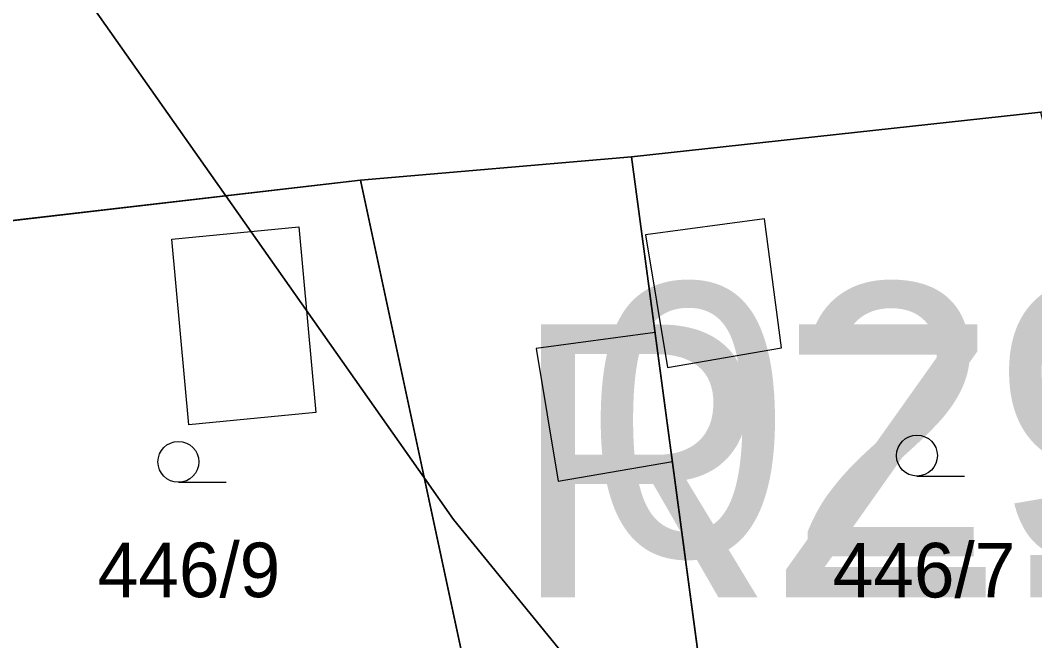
# Model space of a CAD drawing. Extents: x -706130 to -698555, y -971544 to -967260.
# Drawn here: x -704316.95 to -704279.74, y -969847.34 to -969824.6 of the extents above; entities that cross this region are included whole.
import ezdxf

# ---------------------------------------------------------------- set-up
doc = ezdxf.new("R2010")
doc.units = 0
for name, color, linetype in [('_Doplněk budov pro zastavěnost', 7, 'Continuous'), ('BPEJ hranice S', 7, 'Continuous'), ('BPEJ I-II trida ochrany S', 7, 'Continuous'), ('Docházková izochrona - BUS S', 7, 'Continuous'), ('Docházková izochrona - VLAK N', 7, 'Continuous'), ('KN_Hranice_parcel', 7, 'Continuous'), ('KN_Parcelni cisla', 7, 'Continuous'), ('KN_Polygon parcely', 7, 'Continuous'), ('KN_POZEMKY_14_OSTATNI PLOCHA', 7, 'Continuous'), ('KN_POZEMKY_5_ZAHRADA', 7, 'Continuous'), ('KN_VYUZITI_14_ostatni plocha_dráha', 7, 'Continuous'), ('KN_Značky kultur', 7, 'Continuous'), ('Koridor pro optimalizaci dráhy_N', 7, 'Continuous'), ('Koridor pro optimalizaci dráhy_N_ŠRAFY', 7, 'Continuous'), ('Plochy doprava drážní S', 7, 'Continuous'), ('Plochy rekreace - zahradkářské osady S', 7, 'Continuous'), ('Regulační bloky zastavěné S', 7, 'Continuous'), ('Regulační bloky_číslo S NEZAPINAT', 7, 'Continuous'), ('Regulační kódy zastavěné S', 7, 'Continuous'), ('VPS dopravni infrastruktury_obrys N', 7, 'Continuous'), ('VPS dopravni infrastruktury_plochy N', 7, 'Continuous'), ('Zábory hodnocené - koridory', 7, 'Continuous')]:
    doc.layers.add(name, color=color, linetype=linetype)

msp = doc.modelspace()

# ---------------------------------------------------------------- linework, layer by layer
at = {"layer": '_Doplněk budov pro zastavěnost'}
for p, q in [((-704289.661, -969831.869), (-704294.024, -969832.463)), ((-704289.026, -969836.6), (-704289.661, -969831.869)), ((-704293.666, -969836.036), (-704298.03, -969836.63)), ((-704293.031, -969840.767), (-704293.666, -969836.036))]:
    msp.add_line(p, q, dxfattribs=at)
msp.add_lwpolyline([(-704311.39, -969832.62), (-704306.74, -969832.17), (-704306.11, -969838.97), (-704310.77, -969839.42)], close=True, dxfattribs=at)
for points in [[(-704294.024, -969832.463), (-704293.214, -969837.323), (-704289.026, -969836.6)], [(-704298.03, -969836.63), (-704297.22, -969841.49), (-704293.031, -969840.767)]]:
    msp.add_lwpolyline(points, dxfattribs=at)
at = {"layer": 'BPEJ hranice S'}
for points in [[(-704278.985, -969867.086), (-704281.346, -969864.89), (-704288.676, -969858.073), (-704301.065, -969842.89), (-704302.127, -969841.381), (-704309.418, -969831.025), (-704316.551, -969820.891), (-704320.607, -969814.735), (-704325.534, -969807.258), (-704326.962, -969804.901), (-704327.036, -969804.779), (-704330.438, -969799.163), (-704331.728, -969797.033), (-704334.825, -969789.286), (-704336.646, -969787.692), (-704339.781, -969784.948), (-704340.968, -969784.948), (-704349.073, -969784.948), (-704353.26, -969785.471), (-704354.106, -969785.577), (-704356.507, -969785.878), (-704359.914, -969788.667), (-704362.52, -969791.447)], [(-704316.551, -969820.891), (-704309.418, -969831.025), (-704302.127, -969841.381), (-704301.065, -969842.89), (-704288.676, -969858.073), (-704293.947, -969865.488), (-704296.885, -969869.622), (-704298.094, -969871.324), (-704298.123, -969871.365), (-704305.832, -969882.28), (-704306.029, -969882.633), (-704307.455, -969885.197), (-704320.931, -969909.435)]]:
    msp.add_lwpolyline(points, dxfattribs=at)
at = {"layer": 'BPEJ I-II trida ochrany S'}
for p, q in [((-704279.52, -969827.96), (-704294.53, -969829.6)), ((-704294.53, -969829.6), (-704304.47, -969830.45)), ((-704304.47, -969830.45), (-704309.418, -969831.025)), ((-704309.418, -969831.025), (-704322.45, -969832.54))]:
    msp.add_line(p, q, dxfattribs=at)
at = {"layer": 'Docházková izochrona - BUS S'}
msp.add_arc((-704361.829, -969946.93), 400, 155.51821, 17.33949, dxfattribs=at)
at = {"layer": 'Docházková izochrona - VLAK N'}
msp.add_circle((-704165.451, -969778.767), 800, dxfattribs=at)
at = {"layer": 'KN_Hranice_parcel'}
for p, q in [((-704279.52, -969827.96), (-704294.53, -969829.6)), ((-704294.53, -969829.6), (-704304.47, -969830.45)), ((-704294.53, -969829.6), (-704291.41, -969852.85)), ((-704304.47, -969830.45), (-704297.72, -969861.94))]:
    msp.add_line(p, q, dxfattribs=at)
msp.add_lwpolyline([(-704304.47, -969830.45), (-704322.45, -969832.54), (-704327.77, -969830.71)], dxfattribs=at)
at = {"layer": 'KN_Polygon parcely'}
msp.add_lwpolyline([(-704558.77, -969877.7), (-704537.98, -969863.46), (-704532.28, -969861.6), (-704469.47, -969854.91), (-704464.34, -969849.39), (-704453.71, -969847.24), (-704410.97, -969838.61), (-704394.86, -969836.8), (-704358.64, -969835.49), (-704350.04, -969829.42), (-704343.05, -969829.04), (-704333.76, -969828.54), (-704327.77, -969830.71), (-704322.45, -969832.54), (-704304.47, -969830.45), (-704294.53, -969829.6), (-704279.52, -969827.96), (-704269.47, -969825.87), (-704257.17, -969823.31), (-704231.77, -969816.31), (-704198.61, -969810.37), (-704194.35, -969809.61), (-704194.64, -969791.47)], dxfattribs=at)
for points in [[(-704280.64, -969867.53), (-704270.53, -969864.82), (-704279.52, -969827.96), (-704294.53, -969829.6), (-704291.41, -969852.85), (-704284.79, -969852)], [(-704304.47, -969830.45), (-704297.72, -969861.94), (-704289.34, -969869.82), (-704280.64, -969867.53), (-704284.79, -969852), (-704291.41, -969852.85), (-704294.53, -969829.6)], [(-704304.47, -969830.45), (-704322.45, -969832.54), (-704327.77, -969830.71), (-704324.65, -969840.81), (-704321.12, -969846.11), (-704318.27, -969847.96), (-704306.34, -969855.7), (-704297.72, -969861.94)]]:
    msp.add_lwpolyline(points, close=True, dxfattribs=at)
at = {"layer": 'KN_POZEMKY_14_OSTATNI PLOCHA'}
for p, q in [((-704279.52, -969827.96), (-704294.53, -969829.6)), ((-704294.53, -969829.6), (-704304.47, -969830.45)), ((-704304.47, -969830.45), (-704322.45, -969832.54))]:
    msp.add_line(p, q, dxfattribs=at)
at = {"layer": 'KN_POZEMKY_5_ZAHRADA'}
for p, q in [((-704294.53, -969829.6), (-704279.52, -969827.96)), ((-704304.47, -969830.45), (-704294.53, -969829.6)), ((-704291.41, -969852.85), (-704294.53, -969829.6)), ((-704294.53, -969829.6), (-704291.41, -969852.85)), ((-704322.45, -969832.54), (-704304.47, -969830.45)), ((-704304.47, -969830.45), (-704297.72, -969861.94)), ((-704297.72, -969861.94), (-704304.47, -969830.45))]:
    msp.add_line(p, q, dxfattribs=at)
at = {"layer": 'KN_VYUZITI_14_ostatni plocha_dráha'}
for p, q in [((-704279.52, -969827.96), (-704294.53, -969829.6)), ((-704294.53, -969829.6), (-704304.47, -969830.45)), ((-704304.47, -969830.45), (-704322.45, -969832.54))]:
    msp.add_line(p, q, dxfattribs=at)
at = {"layer": 'KN_Značky kultur'}
for p, q in [((-704284.063, -969841.3), (-704282.313, -969841.3)), ((-704311.153, -969841.53), (-704309.403, -969841.53))]:
    msp.add_line(p, q, dxfattribs=at)
for centre in [(-704284.063, -969840.55), (-704311.153, -969840.78)]:
    msp.add_circle(centre, 0.75, dxfattribs=at)
at = {"layer": 'Koridor pro optimalizaci dráhy_N'}
msp.add_lwpolyline([(-704563.85, -969838.64), (-704544.439, -969843.043), (-704516.764, -969838.906), (-704198.91, -969792.32), (-704194.64, -969791.47), (-704194.35, -969809.61), (-704198.61, -969810.37), (-704231.77, -969816.31), (-704257.17, -969823.31), (-704269.47, -969825.87), (-704279.52, -969827.96), (-704294.53, -969829.6), (-704304.47, -969830.45), (-704322.45, -969832.54), (-704358.64, -969835.49), (-704464.34, -969849.39), (-704469.47, -969854.91), (-704532.28, -969861.6), (-704537.98, -969863.46), (-704558.77, -969877.7)], dxfattribs=at)
at = {"layer": 'Koridor pro optimalizaci dráhy_N_ŠRAFY'}
msp.add_lwpolyline([(-704563.85, -969838.64), (-704544.439, -969843.043), (-704516.764, -969838.906), (-704198.91, -969792.32), (-704194.64, -969791.47), (-704194.35, -969809.61), (-704198.61, -969810.37), (-704231.77, -969816.31), (-704257.17, -969823.31), (-704269.47, -969825.87), (-704279.52, -969827.96), (-704294.53, -969829.6), (-704304.47, -969830.45), (-704322.45, -969832.54), (-704358.64, -969835.49), (-704464.34, -969849.39), (-704469.47, -969854.91), (-704532.28, -969861.6), (-704537.98, -969863.46), (-704558.77, -969877.7)], dxfattribs=at)
at = {"layer": 'Plochy doprava drážní S'}
for p, q in [((-704294.53, -969829.6), (-704279.52, -969827.96)), ((-704304.47, -969830.45), (-704294.53, -969829.6))]:
    msp.add_line(p, q, dxfattribs=at)
msp.add_lwpolyline([(-704327.77, -969830.71), (-704322.45, -969832.54), (-704304.47, -969830.45)], dxfattribs=at)
at = {"layer": 'Plochy rekreace - zahradkářské osady S'}
for p, q in [((-704279.52, -969827.96), (-704294.53, -969829.6)), ((-704294.53, -969829.6), (-704304.47, -969830.45)), ((-704304.47, -969830.45), (-704322.45, -969832.54))]:
    msp.add_line(p, q, dxfattribs=at)
at = {"layer": 'Regulační bloky zastavěné S'}
for p, q in [((-704279.52, -969827.96), (-704294.53, -969829.6)), ((-704294.53, -969829.6), (-704279.52, -969827.96)), ((-704294.53, -969829.6), (-704304.47, -969830.45)), ((-704304.47, -969830.45), (-704294.53, -969829.6)), ((-704304.47, -969830.45), (-704322.45, -969832.54))]:
    msp.add_line(p, q, dxfattribs=at)
msp.add_lwpolyline([(-704327.77, -969830.71), (-704322.45, -969832.54), (-704304.47, -969830.45)], dxfattribs=at)
at = {"layer": 'VPS dopravni infrastruktury_obrys N'}
msp.add_lwpolyline([(-704563.85, -969838.64), (-704544.439, -969843.043), (-704516.764, -969838.906), (-704198.91, -969792.32), (-704194.64, -969791.47), (-704194.35, -969809.61), (-704198.61, -969810.37), (-704231.77, -969816.31), (-704257.17, -969823.31), (-704269.47, -969825.87), (-704279.52, -969827.96), (-704294.53, -969829.6), (-704304.47, -969830.45), (-704322.45, -969832.54), (-704358.64, -969835.49), (-704464.34, -969849.39), (-704469.47, -969854.91), (-704532.28, -969861.6), (-704537.98, -969863.46), (-704558.77, -969877.7)], dxfattribs=at)
at = {"layer": 'VPS dopravni infrastruktury_plochy N'}
msp.add_lwpolyline([(-704563.85, -969838.64), (-704544.439, -969843.043), (-704516.764, -969838.906), (-704198.91, -969792.32), (-704194.64, -969791.47), (-704194.35, -969809.61), (-704198.61, -969810.37), (-704231.77, -969816.31), (-704257.17, -969823.31), (-704269.47, -969825.87), (-704279.52, -969827.96), (-704294.53, -969829.6), (-704304.47, -969830.45), (-704322.45, -969832.54), (-704358.64, -969835.49), (-704464.34, -969849.39), (-704469.47, -969854.91), (-704532.28, -969861.6), (-704537.98, -969863.46), (-704558.77, -969877.7)], dxfattribs=at)
at = {"layer": 'Zábory hodnocené - koridory'}
msp.add_lwpolyline([(-704563.85, -969838.64), (-704544.439, -969843.043), (-704516.764, -969838.906), (-704198.91, -969792.32), (-704194.64, -969791.47), (-704194.35, -969809.61), (-704198.61, -969810.37), (-704231.77, -969816.31), (-704257.17, -969823.31), (-704269.47, -969825.87), (-704279.52, -969827.96), (-704294.53, -969829.6), (-704304.47, -969830.45), (-704322.45, -969832.54), (-704358.64, -969835.49), (-704464.34, -969849.39), (-704469.47, -969854.91), (-704532.28, -969861.6), (-704537.98, -969863.46), (-704558.77, -969877.7)], dxfattribs=at)

# ---------------------------------------------------------------- texts
at = {"layer": 'KN_Parcelni cisla'}
for s, p in [('446/9', (-704314.11, -969845.74)), ('446/7', (-704287.15, -969845.75))]:
    msp.add_text(s, height=2, dxfattribs=at).set_placement(p)
at = {"layer": 'Regulační bloky_číslo S NEZAPINAT'}
msp.add_text('029', height=10, dxfattribs=at).set_placement((-704296.185, -969844.248))
at = {"layer": 'Regulační kódy zastavěné S'}
msp.add_text('RZ.1.10.80', height=10, dxfattribs=at).set_placement((-704298.948, -969845.744))

doc.saveas('drawing.dxf')
